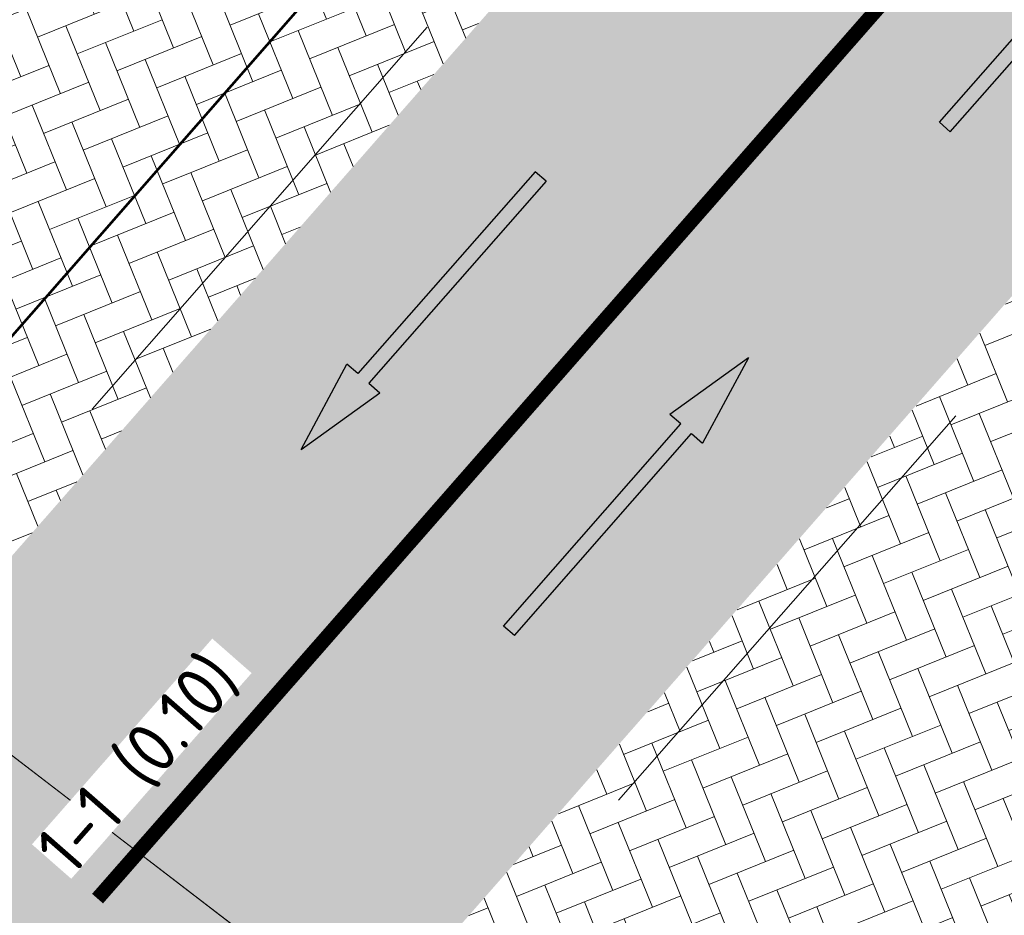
# Model space of a CAD drawing. Header units: metres. Extents: x 163628 to 168255, y 402691 to 405367.
# Tile 452 of 656: x 165511.09 to 165517.87, y 403935.42 to 403941.58. Entities that reach past the tile are written whole.
import ezdxf
from ezdxf import colors
from ezdxf.entities.mleader import LeaderData, LeaderLine
from ezdxf.math import Vec2, Vec3

# ---------------------------------------------------------------- set-up
doc = ezdxf.new("R2010")
doc.units = ezdxf.units.M
doc.linetypes.add('X-CA190022.004-UO-DWM_Snelfietsroute$0$VW-1-1_STREEP', pattern=[2, 1, -1])
doc.layers.add('X-CA190022.004-UO-ARC_Arcering$0$N-WE-VH-VERHARDING_ASFALT_ZWARTE OPBOUW- RODE DEKLAAG', color=14, linetype='Continuous', lineweight=0, transparency=0.5)
doc.layers.add('X-CA190022.004-UO-ARC_Arcering$0$N-WE-VH-VERHARDING_BETONSTRAATSTEEN-A-200 ANTRACTIET', color=251, linetype='Continuous', lineweight=18, transparency=0.5)
for name, color, linetype, lineweight in [('X-CA190022.004-UO-BBM_bebording bebakening markering_v0.1$0$N-WE-VH-MARKERINGSTEKST-T18', 7, 'Continuous', 18), ('X-CA190022.004-UO-BBM_bebording bebakening markering_v0.1$0$X-XX-AL-T25- LEADER BOVENGRONDSE INFRA', 7, 'Continuous', 25), ('X-CA190022.004-UO-DWM_Snelfietsroute$0$N-WE-VW-MARKERING_DWARS_DRIEHOEK_5050-G', 7, 'X-CA190022.004-UO-DWM_Snelfietsroute$0$VW-HAAIETAND50-L-N', 20), ('X-CA190022.004-UO-DWM_Snelfietsroute$0$N-WE-VW-MARKERING_DWARS_OVERSTEEK_BLOKSTREEP50-G', 7, 'X-CA190022.004-UO-DWM_Snelfietsroute$0$VW-BLOK50-N', 20), ('X-CA190022.004-UO-DWM_Snelfietsroute$0$N-WE-VW-MARKERING_LANGS_STREEP_11_010-G', 7, 'X-CA190022.004-UO-DWM_Snelfietsroute$0$VW-1-1_STREEP', 20), ('X-CA190022.004-UO-DWM_Snelfietsroute$0$N-WE-VW-MARKERING_PIJL-S', 7, 'Continuous', 25), ('X-CA190022.004-UO-KAD_Percelen$0$B-WE-KG-GRENS_PERCEEL-GV', 150, 'Continuous', 9)]:
    doc.layers.add(name, color=color, linetype=linetype, lineweight=lineweight)
doc.styles.add('X-CA190022.004-UO-BBM_bebording bebakening markering_v0.1$0$NLCS-ISO-M200-T25', font='NLCS-ISO.ttf', dxfattribs={"height": 0.5})
doc.styles.add('X-CA190022.004-UO-BBM_bebording bebakening markering_v0.1$0$NLCS-ISO-M500-T18', font='NLCS-ISO.ttf', dxfattribs={"height": 0.9})
doc.linetypes.add('X-CA190022.004-UO-DWM_Snelfietsroute$0$VW-BLOK50-N', pattern='A,0,-0.5,[148,NLCS.SHX,S=1,R=0,X=-0.5,Y=0],-0.5', length=1)
doc.linetypes.add('X-CA190022.004-UO-DWM_Snelfietsroute$0$VW-HAAIETAND50-L-N', pattern='A,0,-0.5,[150,NLCS.SHX,S=1,R=0,X=-0.625,Y=-0.25],-0.5', length=1)
pattern_1 = [(292, (0, 0), (0.27337599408, -0.11604122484), [0.63, -0.21]), (202, (0.38942, 0.15733), (0.27337599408, -0.11604122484), [0.63, -0.21])]

# ---------------------------------------------------------------- blocks, each defined once
blk = doc.blocks.new('X-CA190022.004-UO-DWM_Snelfietsroute$0$N-SVW-MARKERING_PIJL_RD_2.5')
blk.add_hatch(color=256).paths.add_polyline_path([(1.85, 0.05), (0, 0.05), (0, -0.05), (1.85, -0.05), (1.85, -0.15), (2.5, 0), (1.85, 0.15)])
for p, q in [((1.85, 0.05), (1.85, 0.15)), ((2.5, 0), (1.85, 0.15)), ((0, 0.05), (1.85, 0.05)), ((0, -0.05), (0, 0.05)), ((2.5, 0), (1.85, -0.15)), ((0, -0.05), (1.85, -0.05)), ((1.85, -0.05), (1.85, -0.15))]:
    blk.add_line(p, q)

msp = doc.modelspace()

# ---------------------------------------------------------------- hatches: boundary and pattern name
at = {"layer": 'X-CA190022.004-UO-ARC_Arcering$0$N-WE-VH-VERHARDING_ASFALT_ZWARTE OPBOUW- RODE DEKLAAG'}
h = msp.add_hatch(color=256, dxfattribs=at)
h.dxf.hatch_style = 1
h.paths.add_polyline_path([(165512.4202, 403933.4044), (165522.4288, 403944.8217), (165519.475, 403947.519), (165509.515, 403936.154)])
at = {"layer": 'X-CA190022.004-UO-ARC_Arcering$0$N-WE-VH-VERHARDING_BETONSTRAATSTEEN-A-200 ANTRACTIET'}
h = msp.add_hatch(dxfattribs=at)
h.set_pattern_fill('AVH-BSS_KEIFORMAAT_KEPER', color=256, scale=2, angle=292, pattern_type=2)
h.set_pattern_definition(pattern_1)
h.paths.add_polyline_path([(165519.2286, 403947.2379, -0.415178), (165514.9877, 403946.9655), (165514.2832, 403947.587), (165512.3036, 403945.3352), (165512.3039, 403945.3349), (165513.0223, 403944.7), (165513.7702, 403944.039, -1), (165512.4471, 403942.5392), (165511.7136, 403943.1875), (165510.9805, 403943.8354), (165508.9985, 403941.581), (165509.7298, 403940.9359, -0.41325), (165510.0013, 403936.7089)])
h = msp.add_hatch(dxfattribs=at)
h.set_pattern_fill('AVH-BSS_KEIFORMAAT_KEPER', color=256, scale=2, angle=292, pattern_type=2)
h.set_pattern_definition(pattern_1)
h.paths.add_polyline_path([(165522.4897, 403940.3471, -0.413388), (165522.2191, 403944.5751), (165512.9869, 403934.0505, -0.41504), (165517.2269, 403934.3219), (165517.9371, 403933.6953), (165519.9176, 403935.953), (165518.4498, 403937.2487, -1), (165519.7721, 403938.7493), (165521.2398, 403937.4536), (165523.216, 403939.7064)])

# ---------------------------------------------------------------- linework, layer by layer
at = {"layer": 'X-CA190022.004-UO-DWM_Snelfietsroute$0$N-WE-VW-MARKERING_DWARS_DRIEHOEK_5050-G', "lineweight": 53, "flags": 128}
msp.add_lwpolyline([(165513.2452, 403941.9267), (165510.9401, 403939.2964)], dxfattribs=at)
at = {"layer": 'X-CA190022.004-UO-DWM_Snelfietsroute$0$N-WE-VW-MARKERING_DWARS_OVERSTEEK_BLOKSTREEP50-G', "flags": 128}
for points in [[(165513.8951, 403941.5304), (165511.59, 403938.9)], [(165515.2131, 403936.2081), (165517.5345, 403938.8545)]]:
    msp.add_lwpolyline(points, dxfattribs=at)
at = {"layer": 'X-CA190022.004-UO-DWM_Snelfietsroute$0$N-WE-VW-MARKERING_LANGS_STREEP_11_010-G', "const_width": 0.1, "flags": 128}
msp.add_lwpolyline([(165520.3237, 403945.4553), (165511.6267, 403935.5313)], dxfattribs=at)
at = {"layer": 'X-CA190022.004-UO-KAD_Percelen$0$B-WE-KG-GRENS_PERCEEL-GV', "flags": 128}
msp.add_lwpolyline([(165450.79, 403994.24), (165458.1, 403985.84), (165465.94, 403977.9), (165485.47, 403959.11), (165489.71, 403955.04), (165500.126, 403945.838), (165504.3, 403942.15), (165507.8, 403939), (165513.006, 403935.006), (165525.447, 403925.461), (165529.8, 403922.245), (165546.98, 403918.48), (165534.04, 403930.46), (165523.606, 403940.115), (165516.49, 403946.7), (165508.07, 403954.49), (165478.67, 403980.52), (165474.61, 403984.58), (165470.55, 403988.64), (165461.44, 403999.01)], dxfattribs=at)
msp.add_lwpolyline([(165513.006, 403935.006), (165507.8, 403939), (165372.327, 403871.117), (165504.764, 403934.187), (165505.996, 403931.629)], close=True, dxfattribs=at)

# ---------------------------------------------------------------- block references
at = {"layer": 'X-CA190022.004-UO-DWM_Snelfietsroute$0$N-WE-VW-MARKERING_PIJL-S', "rotation": 48.76975566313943}
for p in [(165517.4591, 403940.8432), (165514.4592, 403937.3749)]:
    msp.add_blockref('X-CA190022.004-UO-DWM_Snelfietsroute$0$N-SVW-MARKERING_PIJL_RD_2.5', p, dxfattribs=at)
at = {"layer": 'X-CA190022.004-UO-DWM_Snelfietsroute$0$N-WE-VW-MARKERING_PIJL-S', "xscale": -1, "rotation": 48.71548461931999}
msp.add_blockref('X-CA190022.004-UO-DWM_Snelfietsroute$0$N-SVW-MARKERING_PIJL_RD_2.5', (165514.6768, 403940.5028), dxfattribs=at)

# ---------------------------------------------------------------- next in the draw order: texts
at = {"layer": 'X-CA190022.004-UO-BBM_bebording bebakening markering_v0.1$0$N-WE-VH-MARKERINGSTEKST-T18', "insert": (165511.1751, 403935.905), "char_height": 0.36, "attachment_point": 1, "rotation": 48.76976, "style": 'X-CA190022.004-UO-BBM_bebording bebakening markering_v0.1$0$NLCS-ISO-M500-T18', "bg_fill": 3, "box_fill_scale": 1, "bg_fill_color": 256, "bg_fill_transparency": 0}
msp.add_mtext_dynamic_manual_height_columns('1-1 (0.10)', width=1.883237, gutter_width=2.5, heights=[0], dxfattribs=at)

# ---------------------------------------------------------------- next in the draw order: leaders
at = {"layer": 'X-CA190022.004-UO-BBM_bebording bebakening markering_v0.1$0$X-XX-AL-T25- LEADER BOVENGRONDSE INFRA'}
ml = msp.add_multileader_mtext('Standard', dxfattribs=at)
ml.set_content('Toepassen Bikescout\\Pdoor derden \\P(Kruising Gasthuisstraat)', color=256, style='X-CA190022.004-UO-BBM_bebording bebakening markering_v0.1$0$NLCS-ISO-M200-T25')
ml.set_leader_properties(color=256, linetype='ByLayer', lineweight=-1)
ml.build(insert=Vec2(0, 0))
ml.multileader.update_dxf_attribs({"text_left_attachment_type": 5, "text_right_attachment_type": 5, "dogleg_length": 0.5, "arrow_head_size": 0.5})
ctx = ml.context
ctx.base_point, ctx.char_height, ctx.arrow_head_size, ctx.landing_gap_size, ctx.plane_origin, ctx.plane_x_axis, ctx.plane_y_axis = Vec3(165512.0222, 403922.1752), 0.5, 0.5, 0.18, Vec3(165501.3098, 403921.5966), Vec3(0.692919, 0.721016), Vec3(-0.721016, 0.692919)
ctx.left_attachment, ctx.right_attachment = 5, 5
notes = []
notes.append((ctx, [(1, (1, 1, 0), (165517.8497, 403928.239), (-0.692919, -0.721016), 0.5, [(1, [(165519.111, 403937.999)], 0, [])])]))
ctx.mtext.insert, ctx.mtext.text_direction, ctx.mtext.rotation, ctx.mtext.width, ctx.mtext.flow_direction = Vec3(165510.4406, 403923.9449), Vec3(0.692919, 0.721016), 0.805267, 7.661216, 5
ctx.mtext.has_bg_fill, ctx.mtext.bg_color, ctx.mtext.bg_scale_factor, ctx.mtext.bg_transparency, ctx.mtext.use_window_bg_color = 1, -1027028792, 1.5, 0, 1
for ctx, leaders in notes:
    for number, flags, end, landing, length, lines in leaders:
        leader = LeaderData()
        leader.index, (leader.has_last_leader_line, leader.has_dogleg_vector, leader.attachment_direction) = number, flags
        leader.last_leader_point, leader.dogleg_vector, leader.dogleg_length = Vec3(end), Vec3(landing), length
        for number, points, colour, breaks in lines:
            line = LeaderLine()
            line.index, line.vertices, line.color, line.breaks = number, Vec3.list(points), colors.encode_raw_color(colour), breaks
            leader.lines.append(line)
        ctx.leaders.append(leader)

doc.saveas('drawing.dxf')
